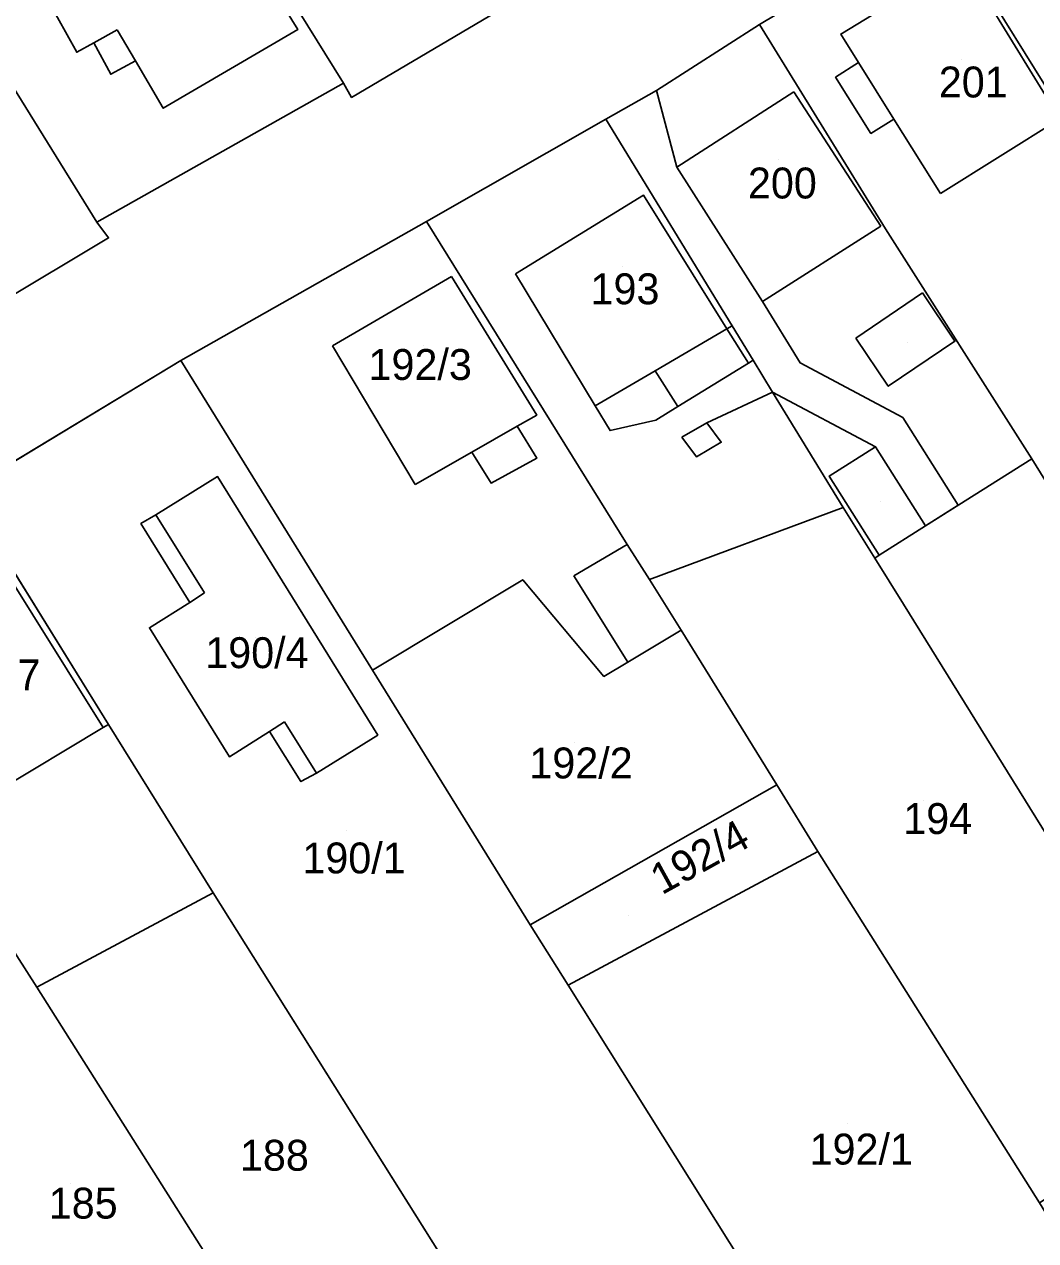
# Model space of a CAD drawing. Extents: x -263943 to -261149, y -1236934 to -1230686.
# Drawn here: x -262396.2 to -262330.7, y -1235708.9 to -1235630.2 of the extents above; entities that cross this region are included whole.
import ezdxf

# ---------------------------------------------------------------- set-up
doc = ezdxf.new("R2010")
doc.units = 0
for name, color, linetype in [('body_kn', 7, 'Continuous'), ('kladpar_druhypozemkov', 7, 'Continuous'), ('kladpar_hranice', 7, 'Continuous'), ('kladpar_parcelnecisla', 7, 'Continuous'), ('kladpar_plochy', 7, 'Continuous'), ('tarchy_linie', 7, 'Continuous'), ('zappar_hrandruhpozemk', 7, 'Continuous')]:
    doc.layers.add(name, color=color, linetype=linetype)

msp = doc.modelspace()

# ---------------------------------------------------------------- linework, layer by layer
at = {"layer": 'body_kn'}
for p, q in [((-262348.61, -1235630.18), (-262348.61, -1235630.18)), ((-262390.21, -1235630.53), (-262390.21, -1235630.53)), ((-262378.52, -1235630.52), (-262378.52, -1235630.52)), ((-262343.36, -1235630.81), (-262343.36, -1235630.81)), ((-262392.83, -1235631.98), (-262392.83, -1235631.98)), ((-262391.73, -1235631.37), (-262391.73, -1235631.37)), ((-262391.73, -1235631.37), (-262391.73, -1235631.37)), ((-262389.03, -1235632.54), (-262389.03, -1235632.54)), ((-262389.03, -1235632.54), (-262389.03, -1235632.54)), ((-262342.21, -1235632.65), (-262342.21, -1235632.65)), ((-262390.63, -1235633.41), (-262390.63, -1235633.41)), ((-262343.69, -1235633.6), (-262343.69, -1235633.6)), ((-262375.55, -1235633.98), (-262375.55, -1235633.98)), ((-262375.04, -1235634.91), (-262375.04, -1235634.91)), ((-262355.3, -1235634.45), (-262355.3, -1235634.45)), ((-262346.39, -1235634.54), (-262346.39, -1235634.54)), ((-262345.87, -1235634.63), (-262345.87, -1235634.63)), ((-262387.23, -1235635.61), (-262387.23, -1235635.61)), ((-262358.58, -1235636.31), (-262358.58, -1235636.31)), ((-262339.91, -1235636.32), (-262339.91, -1235636.32)), ((-262339.91, -1235636.32), (-262339.91, -1235636.32)), ((-262341.4, -1235637.24), (-262341.4, -1235637.24)), ((-262353.97, -1235639.42), (-262353.97, -1235639.42)), ((-262353.97, -1235639.42), (-262353.97, -1235639.42)), ((-262356.13, -1235641.24), (-262356.13, -1235641.24)), ((-262336.9, -1235641.13), (-262336.9, -1235641.13)), ((-262391.54, -1235642.98), (-262391.54, -1235642.98)), ((-262391.54, -1235642.98), (-262391.54, -1235642.98)), ((-262370.19, -1235642.95), (-262370.19, -1235642.95)), ((-262340.76, -1235643.24), (-262340.76, -1235643.24)), ((-262340.76, -1235643.24), (-262340.76, -1235643.24)), ((-262340.45, -1235643.42), (-262340.45, -1235643.42)), ((-262390.77, -1235644), (-262390.77, -1235644)), ((-262368.57, -1235646.51), (-262368.57, -1235646.51)), ((-262368.57, -1235646.51), (-262368.57, -1235646.51)), ((-262364.42, -1235646.33), (-262364.42, -1235646.33)), ((-262338.07, -1235647.57), (-262338.07, -1235647.57)), ((-262338.07, -1235647.57), (-262338.07, -1235647.57)), ((-262348.43, -1235648.12), (-262348.43, -1235648.12)), ((-262348.43, -1235648.12), (-262348.43, -1235648.12)), ((-262350.73, -1235649.89), (-262350.73, -1235649.89)), ((-262350.73, -1235649.89), (-262350.73, -1235649.89)), ((-262350.4, -1235649.69), (-262350.4, -1235649.69)), ((-262350.4, -1235649.69), (-262350.4, -1235649.69)), ((-262342.39, -1235650.49), (-262342.39, -1235650.49)), ((-262335.96, -1235650.69), (-262335.96, -1235650.69)), ((-262376.27, -1235651), (-262376.27, -1235651)), ((-262386.09, -1235651.95), (-262386.09, -1235651.95)), ((-262349.34, -1235652.12), (-262349.34, -1235652.12)), ((-262349.03, -1235651.93), (-262349.03, -1235651.93)), ((-262349.03, -1235651.93), (-262349.03, -1235651.93)), ((-262345.99, -1235652.1), (-262345.99, -1235652.1)), ((-262355.37, -1235652.6), (-262355.37, -1235652.6)), ((-262355.37, -1235652.6), (-262355.37, -1235652.6)), ((-262347.77, -1235653.99), (-262347.77, -1235653.99)), ((-262347.77, -1235653.99), (-262347.77, -1235653.99)), ((-262340.28, -1235653.61), (-262340.28, -1235653.61)), ((-262359.26, -1235654.88), (-262359.26, -1235654.88)), ((-262359.26, -1235654.88), (-262359.26, -1235654.88)), ((-262363.04, -1235655.47), (-262363.04, -1235655.47)), ((-262353.91, -1235654.93), (-262353.91, -1235654.93)), ((-262339.34, -1235655.63), (-262339.34, -1235655.63)), ((-262364.32, -1235656.2), (-262364.32, -1235656.2)), ((-262364.32, -1235656.2), (-262364.32, -1235656.2)), ((-262358.3, -1235656.48), (-262358.3, -1235656.48)), ((-262355.33, -1235655.8), (-262355.33, -1235655.8)), ((-262352.03, -1235655.97), (-262352.03, -1235655.97)), ((-262352.03, -1235655.97), (-262352.03, -1235655.97)), ((-262353.64, -1235656.9), (-262353.64, -1235656.9)), ((-262351.1, -1235657.23), (-262351.1, -1235657.23)), ((-262367.25, -1235657.88), (-262367.25, -1235657.88)), ((-262341.1, -1235657.53), (-262341.1, -1235657.53)), ((-262341.1, -1235657.53), (-262341.1, -1235657.53)), ((-262363.04, -1235658.27), (-262363.04, -1235658.27)), ((-262352.7, -1235658.17), (-262352.7, -1235658.17)), ((-262330.99, -1235658.3), (-262330.99, -1235658.3)), ((-262330.99, -1235658.3), (-262330.99, -1235658.3)), ((-262383.71, -1235659.46), (-262383.71, -1235659.46)), ((-262344.1, -1235659.43), (-262344.1, -1235659.43)), ((-262370.91, -1235659.97), (-262370.91, -1235659.97)), ((-262366, -1235659.88), (-262366, -1235659.88)), ((-262387.71, -1235661.94), (-262387.71, -1235661.94)), ((-262343.21, -1235661.46), (-262343.21, -1235661.46)), ((-262343.21, -1235661.46), (-262343.21, -1235661.46)), ((-262335.75, -1235661.31), (-262335.75, -1235661.31)), ((-262388.68, -1235662.5), (-262388.68, -1235662.5)), ((-262337.86, -1235662.65), (-262337.86, -1235662.65)), ((-262357.18, -1235663.85), (-262357.18, -1235663.85)), ((-262341.16, -1235664.74), (-262341.16, -1235664.74)), ((-262341.16, -1235664.74), (-262341.16, -1235664.74)), ((-262340.86, -1235664.55), (-262340.86, -1235664.55)), ((-262340.86, -1235664.55), (-262340.86, -1235664.55)), ((-262360.65, -1235665.88), (-262360.65, -1235665.88)), ((-262363.95, -1235666.14), (-262363.95, -1235666.14)), ((-262355.74, -1235666.13), (-262355.74, -1235666.13)), ((-262384.55, -1235666.98), (-262384.55, -1235666.98)), ((-262385.51, -1235667.6), (-262385.51, -1235667.6)), ((-262385.51, -1235667.6), (-262385.51, -1235667.6)), ((-262339.3, -1235667.72), (-262339.3, -1235667.72)), ((-262388.13, -1235669.25), (-262388.13, -1235669.25)), ((-262353.7, -1235669.41), (-262353.7, -1235669.41)), ((-262373.68, -1235672), (-262373.68, -1235672)), ((-262357.14, -1235671.47), (-262357.14, -1235671.47)), ((-262357.14, -1235671.47), (-262357.14, -1235671.47)), ((-262358.69, -1235672.4), (-262358.69, -1235672.4)), ((-262379.38, -1235675.34), (-262379.38, -1235675.34)), ((-262391.12, -1235675.71), (-262391.12, -1235675.71)), ((-262391.12, -1235675.71), (-262391.12, -1235675.71)), ((-262390.77, -1235675.5), (-262390.77, -1235675.5)), ((-262390.77, -1235675.5), (-262390.77, -1235675.5)), ((-262380.35, -1235675.96), (-262380.35, -1235675.96)), ((-262380.35, -1235675.96), (-262380.35, -1235675.96)), ((-262373.34, -1235676.19), (-262373.34, -1235676.19)), ((-262382.95, -1235677.6), (-262382.95, -1235677.6)), ((-262378.32, -1235679.21), (-262378.32, -1235679.21)), ((-262377.31, -1235678.66), (-262377.31, -1235678.66)), ((-262347.49, -1235679.41), (-262347.49, -1235679.41)), ((-262347.49, -1235679.41), (-262347.49, -1235679.41)), ((-262344.85, -1235683.73), (-262344.85, -1235683.73)), ((-262383.99, -1235686.41), (-262383.99, -1235686.41)), ((-262363.48, -1235688.49), (-262363.48, -1235688.49)), ((-262363.48, -1235688.49), (-262363.48, -1235688.49)), ((-262395.41, -1235692.52), (-262395.41, -1235692.52)), ((-262361.01, -1235692.39), (-262361.01, -1235692.39))]:
    msp.add_line(p, q, dxfattribs=at)
at = {"layer": 'kladpar_druhypozemkov'}
for p, q in [((-262335.52, -1235632.44), (-262335.52, -1235632.44)), ((-262347.42, -1235638.9), (-262347.42, -1235638.9)), ((-262357.52, -1235645.85), (-262357.52, -1235645.85)), ((-262339.04, -1235650.79), (-262339.04, -1235650.79)), ((-262370.37, -1235651), (-262370.37, -1235651)), ((-262340.8, -1235661.05), (-262340.8, -1235661.05)), ((-262381.27, -1235669.88), (-262381.27, -1235669.88)), ((-262360.62, -1235676.65), (-262360.62, -1235676.65)), ((-262337.97, -1235680.4), (-262337.97, -1235680.4)), ((-262375.37, -1235682.4), (-262375.37, -1235682.4)), ((-262357.12, -1235687.9), (-262357.12, -1235687.9)), ((-262342.92, -1235701.35), (-262342.92, -1235701.35)), ((-262380.37, -1235702.45), (-262380.37, -1235702.45)), ((-262393.22, -1235705.25), (-262393.22, -1235705.25))]:
    msp.add_line(p, q, dxfattribs=at)
at = {"layer": 'kladpar_hranice'}
for points in [[(-262391.54, -1235642.98), (-262405.74, -1235620.06), (-262390.85, -1235609.37), (-262386, -1235617.17), (-262375.55, -1235633.98), (-262391.54, -1235642.98)], [(-262363.95, -1235627.19), (-262363.44, -1235628.04), (-262375.04, -1235634.91), (-262375.55, -1235633.98), (-262386, -1235617.17), (-262385.66, -1235616.92), (-262385.07, -1235617.91), (-262381.94, -1235616.04), (-262382.71, -1235614.77), (-262377.84, -1235611.22), (-262376.53, -1235610.26), (-262375.28, -1235609.34), (-262374.51, -1235610.5), (-262371.1, -1235615.69), (-262364.23, -1235626.73), (-262363.95, -1235627.19)], [(-262405.74, -1235620.06), (-262391.54, -1235642.98), (-262390.77, -1235644), (-262405.02, -1235652.52), (-262406.69, -1235649.85), (-262421.39, -1235626.34), (-262422.28, -1235624.9), (-262408.04, -1235616.39), (-262405.74, -1235620.06)], [(-262318.41, -1235652.95), (-262320.34, -1235649.85), (-262323.16, -1235645.31), (-262328.88, -1235636.12), (-262335.26, -1235625.87), (-262336.93, -1235623.19), (-262327.8, -1235617.58), (-262319.91, -1235630.21), (-262313.29, -1235640.82), (-262307.31, -1235650.4), (-262316.53, -1235656), (-262318.41, -1235652.95)], [(-262336.93, -1235623.19), (-262348.61, -1235630.18), (-262355.3, -1235634.45), (-262358.58, -1235636.31), (-262370.19, -1235642.95), (-262386.09, -1235651.95), (-262400.14, -1235660.44)], [(-262323.16, -1235645.31), (-262320.34, -1235649.85), (-262318.41, -1235652.95), (-262329.41, -1235660.86), (-262330.99, -1235658.3), (-262340.45, -1235643.42), (-262345.87, -1235634.63), (-262348.61, -1235630.18), (-262336.93, -1235623.19), (-262335.26, -1235625.87), (-262328.88, -1235636.12), (-262323.16, -1235645.31)], [(-262405.02, -1235652.52), (-262390.77, -1235644), (-262391.54, -1235642.98), (-262375.55, -1235633.98), (-262375.04, -1235634.91), (-262363.44, -1235628.04)], [(-262330.99, -1235658.3), (-262337.86, -1235662.65), (-262340.86, -1235664.55), (-262341.16, -1235664.74), (-262343.21, -1235661.46), (-262347.77, -1235653.99), (-262349.03, -1235651.93), (-262350.4, -1235649.69), (-262358.58, -1235636.31), (-262355.3, -1235634.45), (-262348.61, -1235630.18), (-262345.87, -1235634.63), (-262340.45, -1235643.42), (-262330.99, -1235658.3)], [(-262343.21, -1235661.46), (-262355.74, -1235666.13), (-262357.18, -1235663.85), (-262370.19, -1235642.95), (-262358.58, -1235636.31), (-262350.4, -1235649.69), (-262349.03, -1235651.93), (-262347.77, -1235653.99), (-262343.21, -1235661.46)], [(-262357.14, -1235671.47), (-262358.69, -1235672.4), (-262363.95, -1235666.14), (-262373.68, -1235672), (-262386.09, -1235651.95), (-262370.19, -1235642.95), (-262357.18, -1235663.85), (-262355.74, -1235666.13), (-262353.7, -1235669.41), (-262357.14, -1235671.47)], [(-262364.69, -1235717.12), (-262383.99, -1235686.41), (-262390.77, -1235675.5), (-262398.18, -1235663.58), (-262399.96, -1235660.72), (-262400.14, -1235660.44), (-262386.09, -1235651.95), (-262373.68, -1235672), (-262363.48, -1235688.49), (-262361.01, -1235692.39), (-262350.56, -1235709.05)], [(-262341.16, -1235664.74), (-262340.86, -1235664.55), (-262337.86, -1235662.65), (-262330.99, -1235658.3), (-262329.41, -1235660.86), (-262328.1, -1235662.99), (-262318.6, -1235678.44), (-262309.95, -1235692.93), (-262319.66, -1235699.37), (-262339.3, -1235667.72), (-262341.16, -1235664.74)], [(-262380.35, -1235675.96), (-262382.95, -1235677.6), (-262388.13, -1235669.25), (-262385.51, -1235667.6), (-262388.68, -1235662.5), (-262387.71, -1235661.94), (-262383.71, -1235659.46), (-262373.34, -1235676.19), (-262377.31, -1235678.66), (-262378.32, -1235679.21), (-262380.35, -1235675.96)], [(-262385.51, -1235667.6), (-262388.13, -1235669.25), (-262382.95, -1235677.6), (-262380.35, -1235675.96), (-262378.32, -1235679.21), (-262377.31, -1235678.66), (-262373.34, -1235676.19), (-262383.71, -1235659.46), (-262387.71, -1235661.94), (-262388.68, -1235662.5), (-262385.51, -1235667.6)], [(-262390.77, -1235675.5), (-262383.99, -1235686.41), (-262395.41, -1235692.52), (-262397.36, -1235689.47), (-262411.08, -1235667.51), (-262411.31, -1235667.14), (-262400.14, -1235660.44), (-262399.96, -1235660.72), (-262398.18, -1235663.58), (-262390.77, -1235675.5)], [(-262330.48, -1235706.48), (-262344.85, -1235683.73), (-262347.49, -1235679.41), (-262353.7, -1235669.41), (-262355.74, -1235666.13), (-262343.21, -1235661.46), (-262341.16, -1235664.74), (-262339.3, -1235667.72), (-262319.66, -1235699.37), (-262330.48, -1235706.48)], [(-262347.49, -1235679.41), (-262363.48, -1235688.49), (-262373.68, -1235672), (-262363.95, -1235666.14), (-262358.69, -1235672.4), (-262357.14, -1235671.47), (-262353.7, -1235669.41), (-262347.49, -1235679.41)], [(-262363.48, -1235688.49), (-262347.49, -1235679.41), (-262344.85, -1235683.73), (-262361.01, -1235692.39), (-262363.48, -1235688.49)], [(-262338.23, -1235728.59), (-262350.56, -1235709.05), (-262361.01, -1235692.39), (-262344.85, -1235683.73), (-262330.48, -1235706.48), (-262322.66, -1235719.26), (-262338.23, -1235728.59)], [(-262373.9, -1235726.44), (-262376.96, -1235721.7), (-262395.41, -1235692.52), (-262383.99, -1235686.41), (-262364.69, -1235717.12), (-262363.41, -1235719.06), (-262373.9, -1235726.44)], [(-262399.99, -1235691.17), (-262397.69, -1235689.68), (-262397.36, -1235689.47), (-262395.41, -1235692.52), (-262376.96, -1235721.7), (-262386.6, -1235727.98), (-262407.94, -1235693.89), (-262399.99, -1235691.17)]]:
    msp.add_lwpolyline(points, dxfattribs=at)
at = {"layer": 'kladpar_plochy'}
for p, q in [((-262400.14, -1235660.44), (-262386.09, -1235651.95)), ((-262386.09, -1235651.95), (-262373.68, -1235672)), ((-262383.71, -1235659.46), (-262387.71, -1235661.94)), ((-262373.34, -1235676.19), (-262383.71, -1235659.46)), ((-262387.71, -1235661.94), (-262388.68, -1235662.5)), ((-262388.68, -1235662.5), (-262385.51, -1235667.6)), ((-262390.77, -1235675.5), (-262398.18, -1235663.58)), ((-262385.51, -1235667.6), (-262388.13, -1235669.25)), ((-262388.13, -1235669.25), (-262382.95, -1235677.6)), ((-262373.68, -1235672), (-262363.48, -1235688.49)), ((-262383.99, -1235686.41), (-262390.77, -1235675.5)), ((-262382.95, -1235677.6), (-262380.35, -1235675.96)), ((-262380.35, -1235675.96), (-262378.32, -1235679.21)), ((-262377.31, -1235678.66), (-262373.34, -1235676.19)), ((-262378.32, -1235679.21), (-262377.31, -1235678.66)), ((-262364.69, -1235717.12), (-262383.99, -1235686.41)), ((-262363.48, -1235688.49), (-262361.01, -1235692.39)), ((-262361.01, -1235692.39), (-262350.56, -1235709.05))]:
    msp.add_line(p, q, dxfattribs=at)
for points in [[(-262391.54, -1235642.98), (-262405.74, -1235620.06), (-262390.85, -1235609.37), (-262386, -1235617.17), (-262375.55, -1235633.98)], [(-262363.95, -1235627.19), (-262363.44, -1235628.04), (-262375.04, -1235634.91), (-262375.55, -1235633.98), (-262386, -1235617.17), (-262385.66, -1235616.92), (-262385.07, -1235617.91), (-262381.94, -1235616.04), (-262382.71, -1235614.77), (-262377.84, -1235611.22), (-262376.53, -1235610.26), (-262375.28, -1235609.34), (-262374.51, -1235610.5), (-262371.1, -1235615.69), (-262364.23, -1235626.73)], [(-262405.74, -1235620.06), (-262391.54, -1235642.98), (-262390.77, -1235644), (-262405.02, -1235652.52), (-262406.69, -1235649.85), (-262421.39, -1235626.34), (-262422.28, -1235624.9), (-262408.04, -1235616.39)], [(-262318.41, -1235652.95), (-262320.34, -1235649.85), (-262323.16, -1235645.31), (-262328.88, -1235636.12), (-262335.26, -1235625.87), (-262336.93, -1235623.19), (-262327.8, -1235617.58), (-262319.91, -1235630.21), (-262313.29, -1235640.82), (-262307.31, -1235650.4), (-262316.53, -1235656)], [(-262323.16, -1235645.31), (-262320.34, -1235649.85), (-262318.41, -1235652.95), (-262329.41, -1235660.86), (-262330.99, -1235658.3), (-262340.45, -1235643.42), (-262345.87, -1235634.63), (-262348.61, -1235630.18), (-262336.93, -1235623.19), (-262335.26, -1235625.87), (-262328.88, -1235636.12)], [(-262330.99, -1235658.3), (-262337.86, -1235662.65), (-262340.86, -1235664.55), (-262341.16, -1235664.74), (-262343.21, -1235661.46), (-262347.77, -1235653.99), (-262349.03, -1235651.93), (-262350.4, -1235649.69), (-262358.58, -1235636.31), (-262355.3, -1235634.45), (-262348.61, -1235630.18), (-262345.87, -1235634.63), (-262340.45, -1235643.42)], [(-262343.21, -1235661.46), (-262355.74, -1235666.13), (-262357.18, -1235663.85), (-262370.19, -1235642.95), (-262358.58, -1235636.31), (-262350.4, -1235649.69), (-262349.03, -1235651.93), (-262347.77, -1235653.99)], [(-262357.14, -1235671.47), (-262358.69, -1235672.4), (-262363.95, -1235666.14), (-262373.68, -1235672), (-262386.09, -1235651.95), (-262370.19, -1235642.95), (-262357.18, -1235663.85), (-262355.74, -1235666.13), (-262353.7, -1235669.41)], [(-262341.16, -1235664.74), (-262340.86, -1235664.55), (-262337.86, -1235662.65), (-262330.99, -1235658.3), (-262329.41, -1235660.86), (-262328.1, -1235662.99), (-262318.6, -1235678.44), (-262309.95, -1235692.93), (-262319.66, -1235699.37), (-262339.3, -1235667.72)], [(-262380.35, -1235675.96), (-262382.95, -1235677.6), (-262388.13, -1235669.25), (-262385.51, -1235667.6), (-262388.68, -1235662.5), (-262387.71, -1235661.94), (-262383.71, -1235659.46), (-262373.34, -1235676.19), (-262377.31, -1235678.66), (-262378.32, -1235679.21)], [(-262390.77, -1235675.5), (-262383.99, -1235686.41), (-262395.41, -1235692.52), (-262397.36, -1235689.47), (-262411.08, -1235667.51), (-262411.31, -1235667.14), (-262400.14, -1235660.44), (-262399.96, -1235660.72), (-262398.18, -1235663.58)], [(-262330.48, -1235706.48), (-262344.85, -1235683.73), (-262347.49, -1235679.41), (-262353.7, -1235669.41), (-262355.74, -1235666.13), (-262343.21, -1235661.46), (-262341.16, -1235664.74), (-262339.3, -1235667.72), (-262319.66, -1235699.37)], [(-262347.49, -1235679.41), (-262363.48, -1235688.49), (-262373.68, -1235672), (-262363.95, -1235666.14), (-262358.69, -1235672.4), (-262357.14, -1235671.47), (-262353.7, -1235669.41)], [(-262363.48, -1235688.49), (-262347.49, -1235679.41), (-262344.85, -1235683.73), (-262361.01, -1235692.39)], [(-262338.23, -1235728.59), (-262350.56, -1235709.05), (-262361.01, -1235692.39), (-262344.85, -1235683.73), (-262330.48, -1235706.48), (-262322.66, -1235719.26)], [(-262373.9, -1235726.44), (-262376.96, -1235721.7), (-262395.41, -1235692.52), (-262383.99, -1235686.41), (-262364.69, -1235717.12), (-262363.41, -1235719.06)], [(-262399.99, -1235691.17), (-262397.69, -1235689.68), (-262397.36, -1235689.47), (-262395.41, -1235692.52), (-262376.96, -1235721.7), (-262386.6, -1235727.98), (-262407.94, -1235693.89)]]:
    msp.add_lwpolyline(points, close=True, dxfattribs=at)
for points in [[(-262336.93, -1235623.19), (-262348.61, -1235630.18), (-262355.3, -1235634.45), (-262358.58, -1235636.31), (-262370.19, -1235642.95), (-262386.09, -1235651.95), (-262400.14, -1235660.44)], [(-262405.02, -1235652.52), (-262390.77, -1235644), (-262391.54, -1235642.98), (-262375.55, -1235633.98), (-262375.04, -1235634.91), (-262363.44, -1235628.04)]]:
    msp.add_lwpolyline(points, dxfattribs=at)
at = {"layer": 'tarchy_linie'}
msp.add_lwpolyline([(-262348.43, -1235648.12), (-262345.99, -1235652.1), (-262339.34, -1235655.63), (-262335.75, -1235661.31), (-262337.86, -1235662.65), (-262341.1, -1235657.53), (-262347.77, -1235653.99), (-262349.03, -1235651.93), (-262350.4, -1235649.69), (-262358.58, -1235636.31), (-262355.3, -1235634.45), (-262353.97, -1235639.42), (-262348.43, -1235648.12)], dxfattribs=at)
at = {"layer": 'zappar_hrandruhpozemk'}
for p, q in [((-262335.48, -1235626.01), (-262329.16, -1235636.29)), ((-262390.21, -1235630.53), (-262389.03, -1235632.54)), ((-262342.21, -1235632.65), (-262339.91, -1235636.32)), ((-262353.97, -1235639.42), (-262355.3, -1235634.45)), ((-262353.97, -1235639.42), (-262346.39, -1235634.54)), ((-262346.39, -1235634.54), (-262340.76, -1235643.24)), ((-262339.91, -1235636.32), (-262336.9, -1235641.13)), ((-262336.9, -1235641.13), (-262329.16, -1235636.29)), ((-262348.43, -1235648.12), (-262353.97, -1235639.42)), ((-262340.76, -1235643.24), (-262348.43, -1235648.12)), ((-262376.27, -1235651), (-262368.57, -1235646.51)), ((-262359.26, -1235654.88), (-262364.42, -1235646.33)), ((-262342.39, -1235650.49), (-262338.07, -1235647.57)), ((-262350.4, -1235649.69), (-262350.73, -1235649.89)), ((-262370.91, -1235659.97), (-262376.27, -1235651)), ((-262355.37, -1235652.6), (-262353.91, -1235654.93)), ((-262347.77, -1235653.99), (-262352.03, -1235655.97)), ((-262364.32, -1235656.2), (-262367.25, -1235657.88)), ((-262352.03, -1235655.97), (-262353.64, -1235656.9)), ((-262367.25, -1235657.88), (-262370.91, -1235659.97)), ((-262341.1, -1235657.53), (-262337.86, -1235662.65)), ((-262384.55, -1235666.98), (-262387.71, -1235661.94)), ((-262398.56, -1235663.81), (-262391.12, -1235675.71)), ((-262360.65, -1235665.88), (-262357.18, -1235663.85)), ((-262357.14, -1235671.47), (-262360.65, -1235665.88)), ((-262385.51, -1235667.6), (-262384.55, -1235666.98)), ((-262380.35, -1235675.96), (-262379.38, -1235675.34)), ((-262379.38, -1235675.34), (-262377.31, -1235678.66)), ((-262398.82, -1235680.33), (-262391.12, -1235675.71)), ((-262391.12, -1235675.71), (-262390.77, -1235675.5))]:
    msp.add_line(p, q, dxfattribs=at)
for points in [[(-262389.03, -1235632.54), (-262387.23, -1235635.61), (-262378.52, -1235630.52), (-262383.7, -1235622.14)], [(-262335.26, -1235625.87), (-262335.48, -1235626.01), (-262343.36, -1235630.81), (-262342.21, -1235632.65)], [(-262394.7, -1235628.59), (-262392.83, -1235631.98), (-262391.73, -1235631.37), (-262390.21, -1235630.53)], [(-262391.73, -1235631.37), (-262390.63, -1235633.41), (-262389.03, -1235632.54)], [(-262342.21, -1235632.65), (-262343.69, -1235633.6), (-262341.4, -1235637.24), (-262339.91, -1235636.32)], [(-262364.42, -1235646.33), (-262356.13, -1235641.24), (-262350.73, -1235649.89), (-262349.34, -1235652.12)], [(-262368.57, -1235646.51), (-262363.04, -1235655.47), (-262364.32, -1235656.2)], [(-262338.07, -1235647.57), (-262335.96, -1235650.69), (-262340.28, -1235653.61), (-262342.39, -1235650.49)], [(-262350.73, -1235649.89), (-262355.37, -1235652.6), (-262359.26, -1235654.88)], [(-262349.03, -1235651.93), (-262349.34, -1235652.12), (-262353.91, -1235654.93), (-262355.33, -1235655.8), (-262358.3, -1235656.48), (-262359.26, -1235654.88)], [(-262367.25, -1235657.88), (-262366, -1235659.88), (-262363.04, -1235658.27), (-262364.32, -1235656.2)], [(-262353.64, -1235656.9), (-262352.7, -1235658.17), (-262351.1, -1235657.23), (-262352.03, -1235655.97)], [(-262340.86, -1235664.55), (-262344.1, -1235659.43), (-262341.1, -1235657.53)]]:
    msp.add_lwpolyline(points, dxfattribs=at)

# ---------------------------------------------------------------- texts
at = {"layer": 'kladpar_parcelnecisla'}
for s, p in [('201', (-262337.008, -1235634.91)), ('200', (-262349.369, -1235641.45)), ('193', (-262359.562, -1235648.3)), ('192/3', (-262373.939, -1235653.2)), ('190/4', (-262384.511, -1235671.86)), ('187', (-262399.644, -1235673.3)), ('192/2', (-262363.523, -1235679)), ('194', (-262339.31, -1235682.6)), ('190/1', (-262378.222, -1235685.15)), ('192/1', (-262345.377, -1235704)), ('188', (-262382.265, -1235704.4)), ('185', (-262394.646, -1235707.5))]:
    msp.add_text(s, height=2, dxfattribs=at).set_placement(p)
msp.add_text('192/4', height=2, rotation=29, dxfattribs=at).set_placement((-262354.945, -1235686.576))

doc.saveas('drawing.dxf')
